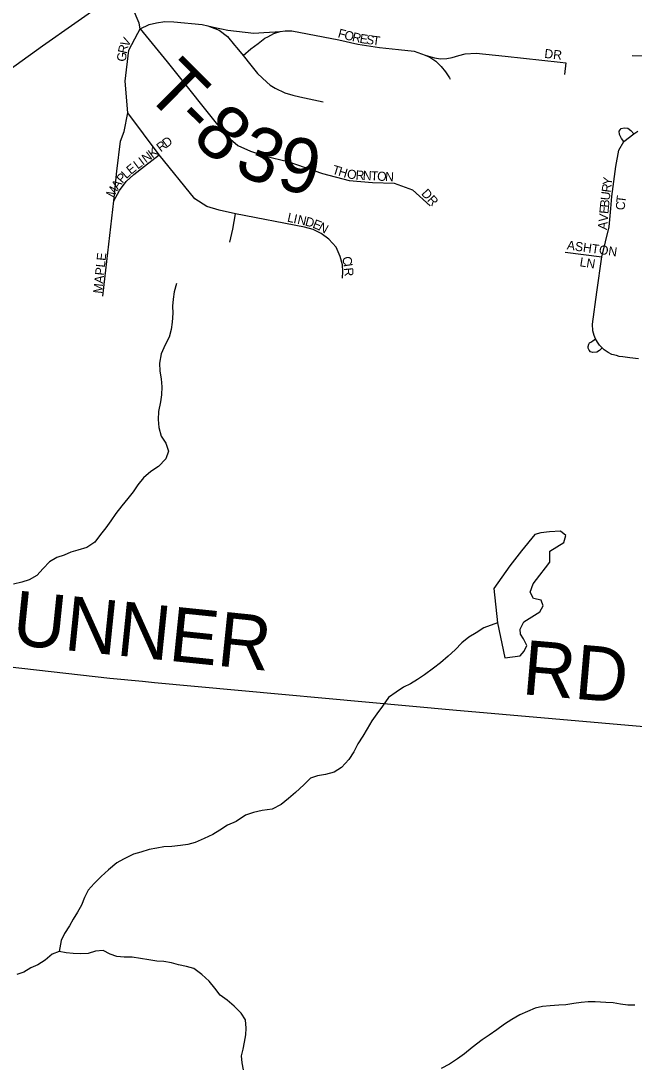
# Model space of a CAD drawing. Extents: x 0 to 1064, y 0 to 440.
# Drawn here: x 240.89 to 251.14, y 124.05 to 141.52 of the extents above; entities that cross this region are included whole.
import ezdxf

# ---------------------------------------------------------------- set-up
doc = ezdxf.new("R2010")
doc.units = 0
for name, color, linetype in [('GM_X_Minor_Lake', 7, 'Continuous'), ('GM_X_Minor_River', 7, 'Continuous'), ('GM_X_Township_Road', 7, 'Continuous'), ('GM_X_Township_Road_Text', 7, 'Continuous'), ('GM_X_Township_Subdivision', 7, 'Continuous'), ('GM_X_Township_Subdivision_Text', 7, 'Continuous'), ('GM_X_US_Route', 7, 'Continuous')]:
    doc.layers.add(name, color=color, linetype=linetype)

msp = doc.modelspace()

# ---------------------------------------------------------------- linework, layer by layer
at = {"layer": 'GM_X_Minor_Lake'}
for points in [[(249.484, 132.933), (249.264, 132.659), (249.069, 132.409), (248.798, 132.033), (248.862, 131.454)], [(248.862, 131.454), (248.981, 130.874), (249.238, 130.904), (249.306, 130.981), (249.352, 131.077), (249.294, 131.188), (249.247, 131.268), (249.237, 131.353), (249.301, 131.473), (249.567, 131.643), (249.624, 131.739), (249.59, 131.837), (249.463, 131.864), (249.405, 131.969), (249.457, 132.107), (249.57, 132.256), (249.665, 132.376), (249.734, 132.471), (249.737, 132.562), (249.733, 132.653), (249.968, 132.799), (250.001, 132.914), (249.912, 132.989), (249.729, 132.975), (249.583, 132.961), (249.484, 132.933)]]:
    msp.add_lwpolyline(points, dxfattribs=at)
at = {"layer": 'GM_X_Minor_River'}
for points in [[(243.494, 137.129), (243.455, 136.99), (243.435, 136.868), (243.427, 136.747), (243.431, 136.632), (243.422, 136.48), (243.402, 136.359), (243.369, 136.232), (243.306, 136.105), (243.237, 135.954), (243.21, 135.797), (243.214, 135.663), (243.236, 135.535), (243.246, 135.401), (243.244, 135.268), (243.224, 135.152), (243.19, 134.989), (243.188, 134.855), (243.198, 134.721), (243.238, 134.575), (243.315, 134.458), (243.362, 134.324), (243.317, 134.197), (243.193, 134.071), (243.064, 133.988), (242.941, 133.881), (242.848, 133.761), (242.767, 133.647), (242.68, 133.533), (242.58, 133.413), (242.481, 133.281), (242.394, 133.161), (242.313, 133.047), (242.22, 132.933), (242.126, 132.806), (241.991, 132.717), (241.845, 132.671), (241.728, 132.637), (241.612, 132.59), (241.49, 132.549), (241.367, 132.478), (241.262, 132.365), (241.157, 132.245), (241.028, 132.174), (240.906, 132.139), (240.765, 132.105)], [(248.862, 131.454), (248.632, 131.373), (248.503, 131.29), (248.38, 131.219), (248.263, 131.123), (248.152, 131.004), (248.034, 130.902), (247.905, 130.789), (247.788, 130.7), (247.64, 130.586), (247.523, 130.509), (247.406, 130.438), (247.29, 130.379), (247.167, 130.296), (247.038, 130.207), (246.938, 130.063), (246.845, 129.937), (246.758, 129.817), (246.683, 129.684), (246.608, 129.564), (246.526, 129.432), (246.457, 129.299), (246.376, 129.173), (246.252, 129.041), (246.129, 128.964), (245.983, 128.924), (245.849, 128.902), (245.733, 128.861), (245.621, 128.747), (245.485, 128.622), (245.368, 128.52), (245.245, 128.419), (245.092, 128.342), (244.927, 128.321), (244.781, 128.287), (244.646, 128.24), (244.492, 128.139), (244.345, 128.075), (244.216, 127.992), (244.1, 127.921), (243.953, 127.85), (243.806, 127.786), (243.683, 127.751), (243.562, 127.735), (243.415, 127.719), (243.282, 127.715), (243.166, 127.693), (243.038, 127.67), (242.897, 127.624), (242.775, 127.589), (242.609, 127.507), (242.493, 127.448), (242.357, 127.329), (242.234, 127.215), (242.116, 127.102), (242.017, 126.988), (241.954, 126.867), (241.903, 126.741), (241.835, 126.62), (241.766, 126.506), (241.703, 126.391), (241.622, 126.265), (241.565, 126.15), (241.532, 125.963)], [(244.612, 123.988), (244.589, 124.104), (244.579, 124.219), (244.605, 124.334), (244.631, 124.449), (244.652, 124.57), (244.66, 124.686), (244.644, 124.82), (244.573, 124.936), (244.459, 125.053), (244.339, 125.153), (244.225, 125.233), (244.136, 125.35), (244.04, 125.467), (243.915, 125.578), (243.783, 125.678), (243.662, 125.716), (243.528, 125.743), (243.407, 125.775), (243.28, 125.795), (243.164, 125.803), (243.031, 125.823), (242.892, 125.85), (242.752, 125.87), (242.618, 125.872), (242.497, 125.88), (242.382, 125.919), (242.268, 125.981), (242.14, 125.971), (242.018, 125.931), (241.896, 125.926), (241.768, 125.929), (241.647, 125.943), (241.532, 125.963), (241.416, 125.922), (241.298, 125.821), (241.175, 125.744), (241.059, 125.691), (240.942, 125.62), (240.826, 125.579)], [(251.159, 125.069), (251.037, 125.07), (250.916, 125.085), (250.795, 125.105), (250.673, 125.113), (250.491, 125.122), (250.376, 125.124), (250.26, 125.113), (250.138, 125.097), (250.004, 125.075), (249.888, 125.07), (249.742, 125.055), (249.614, 125.044), (249.492, 125.016), (249.364, 124.963), (249.235, 124.905), (249.1, 124.828), (248.977, 124.751), (248.848, 124.656)], [(248.848, 124.656), (248.719, 124.567), (248.602, 124.489), (248.436, 124.358), (248.306, 124.257), (248.189, 124.168), (248.06, 124.079), (247.919, 124.008)]]:
    msp.add_lwpolyline(points, dxfattribs=at)
at = {"layer": 'GM_X_Township_Road'}
for points in [[(244.019, 141.431), (244.205, 141.362), (244.347, 141.256), (244.461, 141.111), (244.501, 141.064), (244.607, 140.939), (244.736, 140.774), (244.847, 140.639), (245.001, 140.489), (245.061, 140.439), (245.14, 140.389), (245.304, 140.315), (245.437, 140.273), (245.557, 140.245), (245.943, 140.164)], [(244.607, 140.939), (244.737, 141.051), (244.861, 141.139), (244.916, 141.185), (244.972, 141.227), (245.022, 141.252), (245.123, 141.304), (245.227, 141.339)], [(247.653, 140.944), (247.728, 140.907), (247.829, 140.84), (247.92, 140.753), (247.992, 140.663), (248.057, 140.564), (248.07, 140.544)], [(244.385, 137.819), (244.433, 138.038), (244.482, 138.291)], [(230.356, 131.835), (232.293, 131.639), (235.626, 131.287), (238.5, 130.971), (242.378, 130.531), (242.925, 130.481)], [(242.925, 130.481), (243.125, 130.462), (248.115, 130.001), (251.434, 129.715), (251.565, 129.699), (251.702, 129.629), (251.784, 129.564), (251.888, 129.447), (252.186, 129.043), (252.328, 128.922), (252.414, 128.87), (252.491, 128.838), (259.686, 127.851)]]:
    msp.add_lwpolyline(points, dxfattribs=at)
at = {"layer": 'GM_X_Township_Subdivision'}
for points in [[(242.847, 141.313), (242.885, 141.385), (242.868, 141.478), (242.755, 141.738), (242.554, 142.011)], [(242.885, 141.385), (243.036, 141.453), (243.158, 141.486), (243.297, 141.505), (243.448, 141.501), (243.921, 141.453), (244.019, 141.431), (244.162, 141.4), (244.245, 141.383), (244.353, 141.36), (244.786, 141.311), (244.951, 141.319), (245.14, 141.331), (245.227, 141.339), (245.31, 141.347), (245.422, 141.349), (246.209, 141.199), (246.526, 141.127), (246.888, 141.073), (247.203, 141.037), (247.466, 141.009), (247.653, 140.944), (247.808, 140.898), (247.908, 140.883), (248.012, 140.89), (248.103, 140.906), (248.211, 140.937), (248.322, 140.965), (248.502, 140.977), (248.988, 140.926), (249.908, 140.826), (250.004, 140.814), (249.983, 140.619)], [(242.262, 136.917), (242.444, 138.51), (242.496, 139.003), (242.556, 139.505), (242.617, 139.669), (242.677, 139.981), (242.634, 140.509), (242.695, 141.028), (242.847, 141.313)], [(242.885, 141.385), (243.335, 140.829), (244.313, 139.609), (244.521, 139.436), (244.729, 139.34), (244.98, 139.254), (245.352, 139.167), (245.932, 138.968), (246.382, 138.847), (246.771, 138.813), (247.135, 138.804), (247.438, 138.691), (247.732, 138.423)], [(251.11, 140.936), (251.773, 140.925)], [(246.266, 137.218), (246.276, 137.329), (246.269, 137.441), (246.229, 137.58), (246.162, 137.735), (246.039, 137.87), (245.912, 137.965), (245.777, 138.029), (245.634, 138.069), (244.482, 138.291), (244.204, 138.35), (244.001, 138.414), (243.8, 138.542), (243.205, 139.276), (242.677, 139.981)], [(251.217, 135.867), (251.075, 135.885), (250.955, 135.9), (250.897, 135.907), (250.851, 135.922), (250.774, 135.943), (250.712, 135.976), (250.645, 136.02), (250.611, 136.051), (250.565, 136.097), (250.534, 136.146), (250.501, 136.203), (250.476, 136.26), (250.454, 136.337), (250.451, 136.448), (250.522, 136.983), (250.603, 137.573), (250.73, 138.073), (250.756, 138.378), (250.773, 138.579), (250.839, 139.081), (250.888, 139.354), (250.97, 139.499), (251.142, 139.63), (251.209, 139.673)], [(250.97, 139.499), (250.936, 139.551), (250.903, 139.618), (250.897, 139.675), (250.927, 139.717), (250.979, 139.727), (251.039, 139.724), (251.088, 139.684), (251.142, 139.63)], [(242.444, 138.51), (242.539, 138.683), (242.651, 138.83), (242.781, 138.947), (242.959, 139.09), (243.205, 139.276)], [(249.993, 137.65), (250.603, 137.573)], [(250.611, 136.051), (250.564, 136.01), (250.519, 135.979), (250.457, 135.973), (250.417, 135.987), (250.392, 136.013), (250.376, 136.045), (250.375, 136.075), (250.387, 136.114), (250.401, 136.136), (250.42, 136.149), (250.452, 136.169), (250.501, 136.203)]]:
    msp.add_lwpolyline(points, dxfattribs=at)
at = {"layer": 'GM_X_US_Route'}
msp.add_lwpolyline([(240.267, 140.389), (241.253, 141.099), (242.333, 141.856)], dxfattribs=at)

# ---------------------------------------------------------------- texts
at = {"layer": 'GM_X_Township_Road_Text'}
for s, height, rotation, p in [('T', 0.909, 315.0273, (242.934, 140.314)), ('-', 0.909, 315.3569, (243.419, 139.829)), ('8', 0.909, 318.5373, (243.725, 139.53)), ('3', 0.909, 337.909, (244.428, 138.983)), ('9', 0.909, 349.4819, (245.139, 138.716)), ('NUNNER', 0.9091, 354.1259, (239.852, 131.185)), ('RD', 0.9091, 355.0738, (249.254, 130.266))]:
    msp.add_text(s, height=height, rotation=rotation, dxfattribs=at).set_placement(p)
at = {"layer": 'GM_X_Township_Subdivision_Text'}
for s, height, rotation, p in [('F', 0.152, 344.4861, (246.181, 141.243)), ('O', 0.152, 345.9618, (246.287, 141.213)), ('R', 0.152, 347.0007, (246.42, 141.18)), ('V', 0.152, 61.3721, (242.681, 141.065)), ('E', 0.152, 350.6525, (246.547, 141.151)), ('S', 0.152, 351.7182, (246.655, 141.134)), ('T', 0.152, 352.602, (246.763, 141.118)), ('G', 0.152, 85.603, (242.648, 140.831)), ('R', 0.152, 76.441, (242.657, 140.958)), ('DR', 0.1515, 353.9946, (249.639, 140.898)), ('D', 0.152, 36.6863, (243.325, 139.389)), ('K', 0.152, 36.7038, (243.09, 139.214)), ('R', 0.152, 36.7, (243.229, 139.318)), ('I', 0.152, 36.6863, (242.93, 139.094)), ('N', 0.152, 36.7228, (242.983, 139.134)), ('E', 0.152, 39.078, (242.731, 138.94)), ('L', 0.152, 36.9191, (242.845, 139.03)), ('T', 0.152, 343.2589, (246.085, 138.964)), ('H', 0.152, 343.2749, (246.187, 138.933)), ('O', 0.152, 350.5696, (246.335, 138.89)), ('P', 0.152, 49.292, (242.588, 138.792)), ('L', 0.152, 42.5071, (242.654, 138.869)), ('R', 0.152, 357.0224, (246.485, 138.866)), ('N', 0.152, 356.9608, (246.605, 138.86)), ('T', 0.152, 356.9657, (246.738, 138.853)), ('O', 0.152, 356.9608, (246.845, 138.847)), ('N', 0.152, 356.9866, (246.978, 138.84)), ('Y', 0.152, 82.1512, (250.766, 138.76)), ('M', 0.152, 60.6641, (242.438, 138.549)), ('A', 0.152, 55.1154, (242.514, 138.686)), ('DR', 0.1515, 312.8801, (247.577, 138.623)), ('R', 0.152, 82.2305, (250.75, 138.641)), ('B', 0.152, 84.5178, (250.723, 138.391)), ('U', 0.152, 83.4498, (250.735, 138.51)), ('T', 0.152, 83.2071, (250.995, 138.466)), ('E', 0.152, 84.5286, (250.713, 138.285)), ('C', 0.152, 86.2812, (250.988, 138.349)), ('L', 0.152, 347.6075, (245.336, 138.164)), ('I', 0.152, 347.5755, (245.44, 138.141)), ('N', 0.152, 347.6083, (245.505, 138.127)), ('D', 0.152, 344.649, (245.633, 138.099)), ('E', 0.152, 337.8739, (245.757, 138.065)), ('V', 0.152, 84.5413, (250.701, 138.152)), ('N', 0.152, 330.7268, (245.852, 138.027)), ('A', 0.152, 84.5286, (250.688, 138.019)), ('ASHTON', 0.1515, 351.8704, (250.014, 137.698)), ('MAPLE', 0.1515, 83.9264, (242.248, 136.953)), ('C', 0.152, 278.9752, (246.264, 137.568)), ('LN', 0.1515, 351.0215, (250.227, 137.417)), ('I', 0.152, 278.9522, (246.283, 137.45)), ('R', 0.152, 275.3264, (246.293, 137.386))]:
    msp.add_text(s, height=height, rotation=rotation, dxfattribs=at).set_placement(p)

doc.saveas('drawing.dxf')
